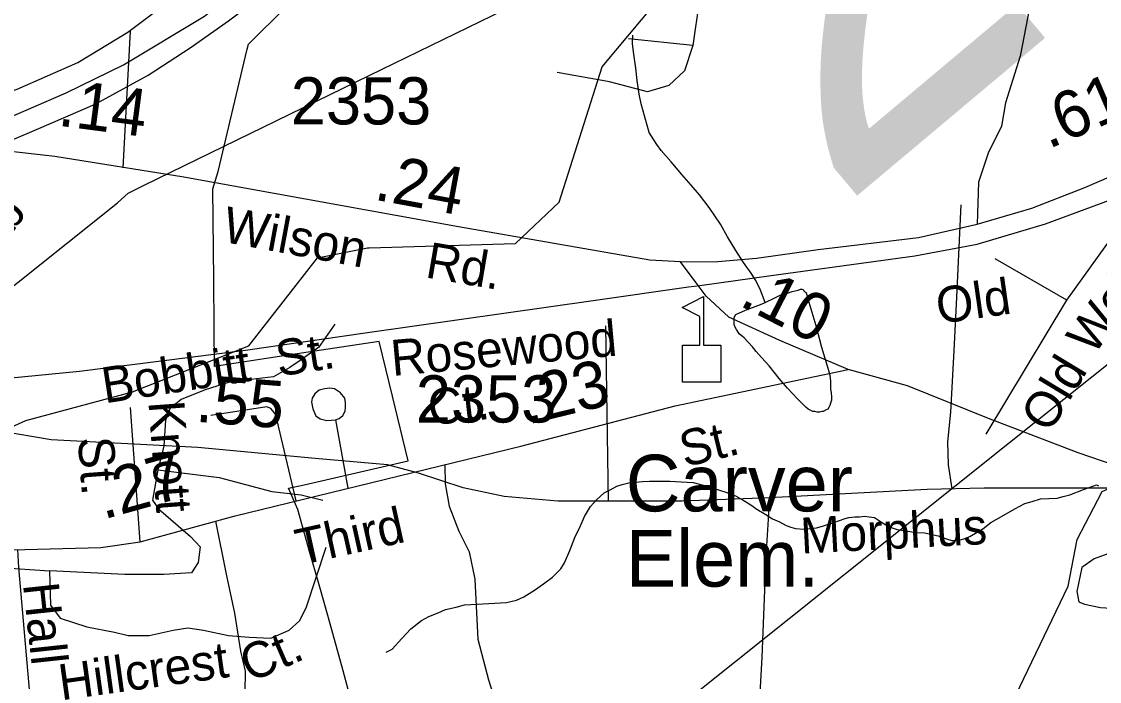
# Model space of a CAD drawing. Extents: x 2169602 to 2449496, y 721995 to 810662.
# Drawn here: x 2432757 to 2435611, y 803896 to 805643 of the extents above; entities that cross this region are included whole.
import ezdxf

# ---------------------------------------------------------------- set-up
doc = ezdxf.new("R2010")
doc.units = 0
doc.layers.add('Default', color=7, linetype='Continuous')

msp = doc.modelspace()

# ---------------------------------------------------------------- linework, layer by layer
at = {"layer": 'Default'}
for p, q in [((2433677.6, 805500.2), (2434675, 805986.4)), ((2433045.4, 805617.8), (2433026, 805256.2)), ((2434534.7, 805579.9), (2434364, 805598)), ((2435525.2, 804905.6), (2435671.7, 805109.3)), ((2435525.2, 804905.6), (2435335.3, 805015.5)), ((2435311.2, 804551.4), (2435525.2, 804905.6)), ((2434311.1, 804373.7), (2434304.2, 804838)), ((2433044.9, 804622), (2433071, 804265.9)), ((2433588.2, 804588.8), (2433621.2, 804407.9)), ((2433133.8, 804519.6), (2433117.8, 804456.7)), ((2434392.3, 803746), (2435373.1, 804528.7))]:
    msp.add_line(p, q, dxfattribs=at)
for points in [[(2432621.8, 805283.5), (2432797.3, 805357.9), (2432952.7, 805424.7), (2433092.2, 805501.8), (2433203.7, 805573.5), (2433305.1, 805645.4), (2433420.9, 805733), (2433508.5, 805813.2), (2433584.1, 805889.7), (2433645.4, 805954.4), (2433677.6, 805991.8), (2433702.8, 806021.2), (2433768.5, 806103.8), (2433860.9, 806223.9), (2433943.1, 806332.2), (2434056.1, 806479.9), (2434167.5, 806631.9), (2434949, 807699.3), (2436905.2, 810371.9), (2437117.3, 810661.8)], [(2434523.1, 804940.7), (2434553.3, 804945), (2434741.8, 804971.1), (2435122.8, 805023.3), (2435287.4, 805053.9), (2435468.4, 805108.2), (2435637.7, 805170.7), (2435813.2, 805245.1), (2435968.5, 805311.9), (2436108.1, 805389), (2436219.5, 805460.7), (2436321, 805532.6), (2436436.7, 805620.2), (2436524.4, 805700.4), (2436599.9, 805776.8), (2436661.2, 805841.6), (2436693.4, 805879), (2436718.6, 805908.4), (2436784.3, 805991), (2436876.7, 806111.1), (2436958.9, 806219.4), (2437072, 806367), (2437183.3, 806519.1), (2437964.8, 807586.5)], [(2432471.9, 805380.8), (2432607.5, 805415.8), (2432745.6, 805464), (2432906.7, 805535.2), (2433038.6, 805614.8), (2433184, 805725.8), (2433449.8, 805991.8), (2433726.1, 806278.7), (2434329.8, 806892.3), (2434572.6, 807145.7), (2434715.9, 807292.3), (2434911.6, 807531)], [(2431486.4, 805120.3), (2431584.7, 805120.8), (2431687.3, 805129.8), (2431851, 805153.2), (2432116, 805184.4), (2432271.9, 805219.5), (2432416.2, 805262.4), (2432556.5, 805317), (2432875.1, 805454.4), (2433027.1, 805528.5), (2433241.5, 805657.2), (2433440.3, 805817.1), (2433529.9, 805902.9), (2433677.6, 806050.6), (2433685.8, 806058.9), (2433806.6, 806222.7), (2433915.8, 806359.2), (2434021, 806480.1), (2434152.6, 806639)], [(2434502.2, 805007.5), (2434600.6, 805008), (2434703.1, 805016.9), (2434866.8, 805040.3), (2435131.9, 805071.5), (2435287.8, 805106.6), (2435432, 805149.5), (2435572.3, 805204.1), (2435890.9, 805341.6), (2436042.9, 805415.7), (2436257.3, 805544.4), (2436456.1, 805704.3), (2436545.7, 805790.1), (2436693.4, 805937.8), (2436701.6, 805946.1), (2436822.5, 806109.9), (2436931.6, 806246.4), (2437036.8, 806367.3), (2437168.4, 806526.2)], [(2433677.6, 805044.5), (2434064.8, 805056), (2434180.7, 805165.2), (2434294.7, 805523.7), (2434434.7, 805691.4), (2434509.8, 805699.7), (2434609.8, 805799.4), (2434675.7, 805909.5), (2434675, 805986.4)], [(2435457.3, 805822.5), (2435421.7, 805657), (2435401.5, 805551.5), (2435363, 805428.3), (2435351.8, 805366.5), (2435316.3, 805295.2), (2435290.7, 805217.8), (2435287.8, 805106.6)], [(2434553.3, 805735.4), (2434551.8, 805696.6), (2434534.7, 805579.9)], [(2433622, 803875.5), (2433608.7, 803924.2), (2433569.7, 804065.1), (2433545.2, 804152.2), (2433520.2, 804240.7), (2433489.2, 804351.4), (2433464.5, 804408.4), (2433506, 804416.6), (2433781, 804480), (2433739.2, 804651.2), (2433704.5, 804796.6), (2433434, 804755.7), (2433268.7, 804730.2), (2433267.7, 804834.1), (2433266.2, 804959.7), (2433263.5, 805200.4), (2433277.7, 805246.7), (2433346.2, 805533.1), (2433355, 805570.6), (2433358, 805583.7), (2433456.7, 805681.5)], [(2433622, 803875.5), (2433608.7, 803924.2), (2433569.7, 804065.1), (2433545.2, 804152.2), (2433520.2, 804240.7), (2433489.2, 804351.4), (2433464.5, 804408.4), (2433506, 804416.6), (2433781, 804480), (2433739.2, 804651.2), (2433704.5, 804796.6), (2433434, 804755.7), (2433268.7, 804730.2), (2433267.7, 804834.1), (2433266.2, 804959.7), (2433263.5, 805200.4), (2433277.7, 805246.7), (2433346.2, 805533.1), (2433355, 805570.6), (2433358, 805583.7), (2433456.7, 805681.5)], [(2434725.9, 804899.9), (2434713.8, 804931.8), (2434701.7, 804957.9), (2434689.2, 804977.6), (2434669.3, 805005.8), (2434649, 805037.2), (2434626.4, 805073.1), (2434608.4, 805107.1), (2434578.3, 805151), (2434552, 805184.6), (2434529.9, 805210.6), (2434505.7, 805238.2), (2434477.8, 805272), (2434451.1, 805302), (2434439.4, 805318), (2434431.2, 805329.8), (2434425.3, 805339.6), (2434418.7, 805349.9), (2434414.6, 805365.5), (2434407, 805393.5), (2434398.2, 805425.6), (2434392.3, 805451.2), (2434387.8, 805487.6), (2434383.7, 805519.5), (2434377.5, 805563.4), (2434375, 805585.3), (2434375.5, 805607.1)], [(2434534.7, 805579.9), (2434512.9, 805513), (2434470.9, 805474.1), (2434415, 805457), (2434313.9, 805483.4), (2434175.7, 805508.3)], [(2432357.3, 804641.6), (2433011.3, 805163.5), (2433039.8, 805188.9), (2433082.2, 805210.1), (2433677.6, 805500.2)], [(2434502.2, 805007.5), (2434420.6, 805011.6), (2433914.1, 805099.6), (2433186.9, 805231.5), (2432845.8, 805286), (2432501.5, 805325.3), (2432489.9, 805335.7), (2432482.2, 805346), (2432471.9, 805380.8)], [(2435373.1, 804528.7), (2436027.1, 805050.7), (2436055.6, 805076.1), (2436098.1, 805097.2), (2436693.4, 805387.4)], [(2435221, 804405.9), (2435211.9, 804469.9), (2435209.8, 804530.4), (2435218.1, 804609.6), (2435226.5, 804772.2), (2435232.7, 804895.2), (2435245.2, 805157.9)], [(2430415.7, 802706.6), (2430607.8, 802607.6), (2430732.7, 802641.1), (2430948.8, 802784.3), (2431446.7, 802928.2), (2431629.8, 803062.3), (2431744.8, 803214.1), (2431876.7, 803506.6), (2432158.8, 803691.1), (2432331.7, 803884.4), (2432512.8, 804261.2), (2432536.8, 804385.3), (2432602.8, 804511.9), (2432768.7, 804587.3), (2433050.8, 804663.5), (2433358.8, 804785.1), (2433540.7, 805017.6), (2433673.8, 805044.4), (2433677.6, 805044.5)], [(2434549.3, 804944.4), (2434502.2, 805007.5)], [(2432357.9, 804669), (2432404.1, 804670.5), (2432511.1, 804680), (2432560.9, 804683), (2432720.7, 804699.1), (2432911.2, 804718.2), (2433350, 804773.7), (2433673.6, 804819.8), (2434270.5, 804904.8), (2434523.1, 804940.7)], [(2433431.5, 802593.8), (2433623.7, 802494.8), (2433748.5, 802528.2), (2433964.7, 802671.5), (2434462.5, 802815.4), (2434645.6, 802949.5), (2434760.7, 803101.3), (2434892.5, 803393.8), (2435174.7, 803578.3), (2435347.5, 803771.6), (2435528.6, 804148.4), (2435552.6, 804272.5), (2435618.6, 804399.1), (2435784.5, 804474.5), (2436066.6, 804550.7), (2436374.6, 804672.3), (2436556.5, 804904.7), (2436689.6, 804931.5), (2436693.4, 804931.7)], [(2434946.4, 804722.6), (2434764.9, 804799.1), (2434629.9, 804860.9), (2434570.2, 804916.4), (2434549.3, 804944.4)], [(2434725.9, 804899.9), (2434751.7, 804912.2), (2434769.8, 804920.5), (2434785.8, 804924.5), (2434797.9, 804928.4), (2434813.9, 804932.5), (2434819.8, 804934.8), (2434823.5, 804934.6), (2434827.8, 804932.8), (2434829.9, 804928.8), (2434833.7, 804926.6), (2434836, 804922.6), (2434839.5, 804910.7), (2434842.2, 804900.6), (2434860.4, 804839), (2434875, 804781.2), (2434892.8, 804723.4), (2434897.5, 804707.3), (2434899, 804691.2), (2434899.6, 804669.2), (2434901.2, 804661.2), (2434901.8, 804649.4), (2434901.8, 804641.3), (2434899.6, 804633.5), (2434897.7, 804627.3), (2434895.7, 804623.1), (2434891.8, 804617.3), (2434887.7, 804615), (2434879.7, 804611.4), (2434876, 804611.2), (2434870, 804609.2), (2434863.7, 804609.3), (2434857.9, 804611), (2434852.2, 804611.1), (2434845.8, 804614.8), (2434839.9, 804617), (2434833.7, 804622.8), (2434827.8, 804628.9), (2434811.8, 804644.7), (2434785.4, 804672.7), (2434763.4, 804698.3), (2434737.2, 804732.3), (2434716.9, 804754), (2434702.7, 804770), (2434692.7, 804782), (2434670.7, 804805.6), (2434666.2, 804809.5), (2434658.4, 804815.6), (2434654.7, 804821.4), (2434650.6, 804827.7), (2434646.3, 804835.6), (2434644.5, 804841.6), (2434644.1, 804847.4), (2434644.3, 804855.5), (2434644.5, 804859.5), (2434648.4, 804867.4), (2434652.5, 804869.6), (2434656.2, 804871.5), (2434674.2, 804879.7), (2434692.3, 804885.9), (2434714, 804894), (2434725.9, 804899.9)], [(2434738, 804382.1), (2434506.8, 804373.7), (2434177.7, 804373.7), (2434035.4, 804386.3), (2433926.6, 804409.3), (2433808.3, 804448), (2433726.7, 804470), (2433534.7, 804486.8), (2433223.9, 804516.1), (2432836.2, 804536), (2432701.2, 804559), (2432539.1, 804614.5), (2432302, 804705.6), (2432087.5, 804791.5), (2431930.6, 804835.5)], [(2433586.9, 804842.4), (2433543.4, 804780.6), (2433495.4, 804746.2), (2433467.9, 804727.9), (2433424.4, 804702.7), (2433364.9, 804695.9), (2433307.7, 804689), (2433243.6, 804668.4), (2433179.6, 804643.2), (2433149.8, 804618), (2433138.4, 804588.3), (2433133.8, 804519.6)], [(2432386.2, 804269.2), (2432732.8, 804245.2), (2432967.2, 804251.4), (2433071.8, 804266.1), (2433322.9, 804335.2), (2434079.5, 804519.5), (2434487.6, 804626.3), (2434946.4, 804722.6)], [(2437753.9, 804269.2), (2437522.6, 804260.9), (2437193.5, 804260.9), (2437051.2, 804273.4), (2436942.4, 804296.5), (2436824.1, 804335.2), (2436742.5, 804357.2), (2436550.5, 804373.9), (2436239.7, 804403.3), (2435852.1, 804423.2), (2435717.1, 804446.2), (2435554.9, 804501.7), (2435317.9, 804592.8), (2435103.4, 804678.7), (2434946.4, 804722.6)], [(2433588.2, 804588.8), (2433598.2, 804592.6), (2433608.4, 804600.4), (2433614.6, 804612.3), (2433614.8, 804622.3), (2433615.1, 804634.3), (2433613.3, 804646.3), (2433601.6, 804660.5), (2433585.8, 804670.9), (2433573.9, 804673.1), (2433559.9, 804671.4), (2433545.8, 804667.7), (2433533.6, 804657.9), (2433527.3, 804646.1), (2433525.1, 804636.1), (2433528.8, 804618), (2433536.4, 804599.9), (2433548.2, 804591.7), (2433566.1, 804587.3), (2433588.2, 804588.8)], [(2439245.9, 804615.6), (2439072.7, 804526.6), (2438977.5, 804525.5), (2438899, 804559), (2438776.6, 804624), (2438625.4, 804666.9), (2438536.4, 804669), (2438409.8, 804649.1), (2438244.5, 804604.1), (2437918.5, 804497.2), (2437741.7, 804451.2), (2437503.6, 804425), (2436937.5, 804414.5), (2436125, 804415.6), (2435649.4, 804408.2), (2435306.2, 804408.2), (2435155.5, 804404.1), (2434738, 804382.1)], [(2433484.3, 804374.5), (2433434.4, 804586.8), (2433428.8, 804604.9), (2433422.9, 804613), (2433417.1, 804619.2), (2433407.2, 804623.4), (2433258.7, 804600.4)], [(2432669.3, 804565.4), (2432655.6, 804457.7), (2432648.4, 804421.4), (2432641.1, 804386.8), (2432637.5, 804366.9), (2432617.5, 804346.9), (2432581.2, 804334.2), (2432548.5, 804310.5), (2432535.8, 804247), (2432541.3, 804219.7), (2432555.8, 804214.3), (2432598.3, 804204.9), (2432740.2, 804195.7), (2432831.7, 804188.8)], [(2433877.7, 804470.4), (2433879, 804419.6), (2433889.6, 804360.3), (2433915, 804294.6), (2433942.5, 804239.4), (2433957.4, 804167.4), (2433961.6, 804078.3), (2433965.8, 804008.4), (2433993.4, 803900.3), (2434033.6, 803775.2), (2434067.6, 803722.2), (2434118.4, 803682), (2434160.8, 803671.4), (2434217.7, 803688.3), (2434267.2, 803718.8), (2434343.3, 803777.8), (2434379.4, 803791.1), (2434409.9, 803787.3), (2434423.5, 803778.4)], [(2433117.8, 804456.7), (2433104.1, 804376.5), (2433120.1, 804353.6), (2433204.7, 804280.4), (2433229.9, 804252.9), (2433225.3, 804211.7), (2433207, 804184.3), (2433133.8, 804179.7), (2433030.8, 804179.7), (2432831.7, 804188.8)], [(2433117.8, 804456.7), (2433280.3, 804436.1), (2433419.8, 804399.4), (2433497.6, 804390.3), (2433554.9, 804376.5)], [(2435685.1, 804452.6), (2435671.5, 804344.9), (2435664.2, 804308.5), (2435656.9, 804274), (2435653.3, 804254), (2435633.3, 804234), (2435597, 804221.3), (2435564.4, 804197.7), (2435551.6, 804134.1), (2435557.1, 804106.9), (2435571.6, 804101.4), (2435614.2, 804092), (2435756, 804082.9), (2435847.6, 804076)], [(2433722.9, 803973.7), (2433738.7, 803981.8), (2433764.7, 804010), (2433788.1, 804036.1), (2433816.4, 804058.1), (2433835.9, 804068.2), (2433860.3, 804078.3), (2433880.2, 804086.6), (2433908.1, 804093), (2433930, 804099), (2433963.8, 804101.2), (2434009.8, 804103.6), (2434041.6, 804105.7), (2434067.6, 804111.8), (2434087.7, 804120.2), (2434115.4, 804138.3), (2434139.8, 804154.5), (2434163.1, 804172.5), (2434185.1, 804194.7), (2434194.9, 804210.7), (2434208.9, 804243), (2434222.6, 804277.1), (2434236.6, 804307), (2434248, 804333.3), (2434264, 804359.2), (2434279.6, 804377.2), (2434299.7, 804395.6), (2434315.5, 804403.4), (2434333.3, 804413.7), (2434347.7, 804417.6), (2434365.7, 804421.8), (2434401.6, 804426), (2434419.7, 804426.2), (2434451.4, 804426.7), (2434473.6, 804426.6), (2434503.5, 804424.9), (2434535.5, 804422.9), (2434565.7, 804415.5), (2434591.5, 804407.5), (2434621.8, 804397.7), (2434647.7, 804387.7), (2434668, 804376.1), (2434688.1, 804364.2), (2434703.9, 804352.4), (2434728.1, 804338.6), (2434745.9, 804326.6), (2434764.2, 804318.5), (2434782.2, 804309), (2434794.1, 804304.7), (2434806.2, 804300.9), (2434828.5, 804299.1), (2434844.1, 804301.2), (2434862.4, 804303.3), (2434878.4, 804307.4), (2434908.1, 804317.5), (2434937.8, 804328), (2434947.9, 804330.1), (2434964.1, 804332.2), (2434976, 804332), (2434989.9, 804334.3), (2435001.8, 804332.1), (2435015.5, 804330.5), (2435034, 804318.3), (2435049.8, 804308.6), (2435062.1, 804302.8), (2435076.2, 804299), (2435125.9, 804291.1), (2435148.2, 804289.4), (2435184.3, 804281.5), (2435206.2, 804273.7), (2435220.6, 804269.9), (2435228.2, 804269.9), (2435240.1, 804270.1), (2435252.2, 804274), (2435268.2, 804280.1), (2435302.2, 804300.5), (2435323.5, 804316.8), (2435351.8, 804332.8), (2435387.3, 804353), (2435413.6, 804367.3), (2435433.6, 804373.2), (2435455.6, 804379.6), (2435499.3, 804381.9), (2435515.3, 804386), (2435533.3, 804390.2), (2435569.4, 804404.2), (2435596.9, 804414.6), (2435603.2, 804416.5), (2435609.2, 804414.4)], [(2434738, 804382.1), (2434727.6, 804227.1), (2434717.1, 803961.1), (2434690.9, 803483.6), (2434670, 803037.6), (2434635.5, 802501.4), (2434618.7, 802369.5), (2434599.9, 802277.3), (2434538.2, 802160.1), (2434444, 802065.8), (2434339.4, 801992.5), (2434205.4, 801940.2), (2434067.3, 801925.5), (2433356.8, 801915), (2432664.1, 801912.9)], [(2433270.9, 804320.9), (2433299.5, 804180.8), (2433321.4, 804077.2), (2433337.1, 803976.7), (2433349.7, 803923.3), (2433348.5, 803867.1)], [(2432815.8, 803422.4), (2432778.6, 803875), (2432750.4, 804198.4), (2432747.5, 804245.5)], [(2432831.7, 804188.8), (2432834, 804098.1), (2432859.2, 804063.8), (2432930.1, 804040.9), (2433003.4, 804027.2), (2433040, 804018), (2433094.9, 804018), (2433159, 804031.8), (2433197.9, 804038.6), (2433239.1, 804031.8), (2433305.4, 804018), (2433360.3, 804013.4), (2433417.6, 804011.1), (2433465.6, 804031.8), (2433493.1, 804056.9), (2433511.4, 804091.3), (2433564, 804251.5)]]:
    msp.add_lwpolyline(points, dxfattribs=at)
msp.add_lwpolyline([(2434507.6, 804689.1), (2434507.6, 804787), (2434553.6, 804787), (2434553.6, 804862.1), (2434506.6, 804886.3), (2434563.2, 804915.5), (2434563.2, 804787), (2434609.3, 804787), (2434609.3, 804689.1)], close=True, dxfattribs=at)

# ---------------------------------------------------------------- texts
for s, height, rotation, p in [('209', 1066.27, 40, (2434914.9, 805136.3)), ('.61', 125, 23.3376, (2435476.1, 805304.9)), ('.14', 125, 352.561, (2432850.9, 805368.1)), ('.24', 125, 349.564, (2433687.8, 805172.4)), ('Webb', 95, 54.2897, (2432579.8, 804869.3)), ('Wilson', 95, 349.495, (2433285.8, 805060.9)), ('Rd.', 95, 350.2465, (2433823.7, 804966.5)), ('Webb', 95, 54.2897, (2435595.6, 804756.4)), ('.10', 125, 333.0027, (2434654.3, 804893.2)), ('Old', 95, 8.1346, (2435185.9, 804842.7)), ('Rosewood', 95, 5.1955, (2433739.4, 804704.9)), ('Bobbitt  St.', 95, 8.7885, (2432977.6, 804632.3)), ('.23', 125, 13.6576, (2434097.1, 804575.9)), ('Old', 95, 58.8551, (2435479.4, 804550.9)), ('.55', 125, 355.5137, (2433216.2, 804584.2)), ('Ct.', 95, 6.2892, (2433838.6, 804574)), ('Knott', 95, 274.1844, (2433093.2, 804636.9)), (' St.', 95, 13.6576, (2434478.5, 804454.9)), ('St.', 95, 274.1844, (2432906.3, 804541.2)), ('.27', 125, 15.5671, (2432973.9, 804324.8)), ('Third', 95, 12.5155, (2433495.1, 804203.8)), ('Morphus', 95, 2.9912, (2434822, 804234.7)), ('Hall', 95, 276.1679, (2432761, 804153.8)), ('Ct.', 95, 23.5053, (2433362.4, 803892.7)), ('Hillcrest', 95, 7.9235, (2432862.4, 803846.2))]:
    msp.add_text(s, height=height, rotation=rotation, dxfattribs=at).set_placement(p)
for s, height, p in [('2353', 125, (2433470.3, 805370.9)), ('2353', 125, (2433801.4, 804581.8)), ('Carver', 150, (2434357.1, 804346.6)), ('Elem.', 150, (2434357.1, 804147.4))]:
    msp.add_text(s, height=height, dxfattribs=at).set_placement(p)

doc.saveas('drawing.dxf')
